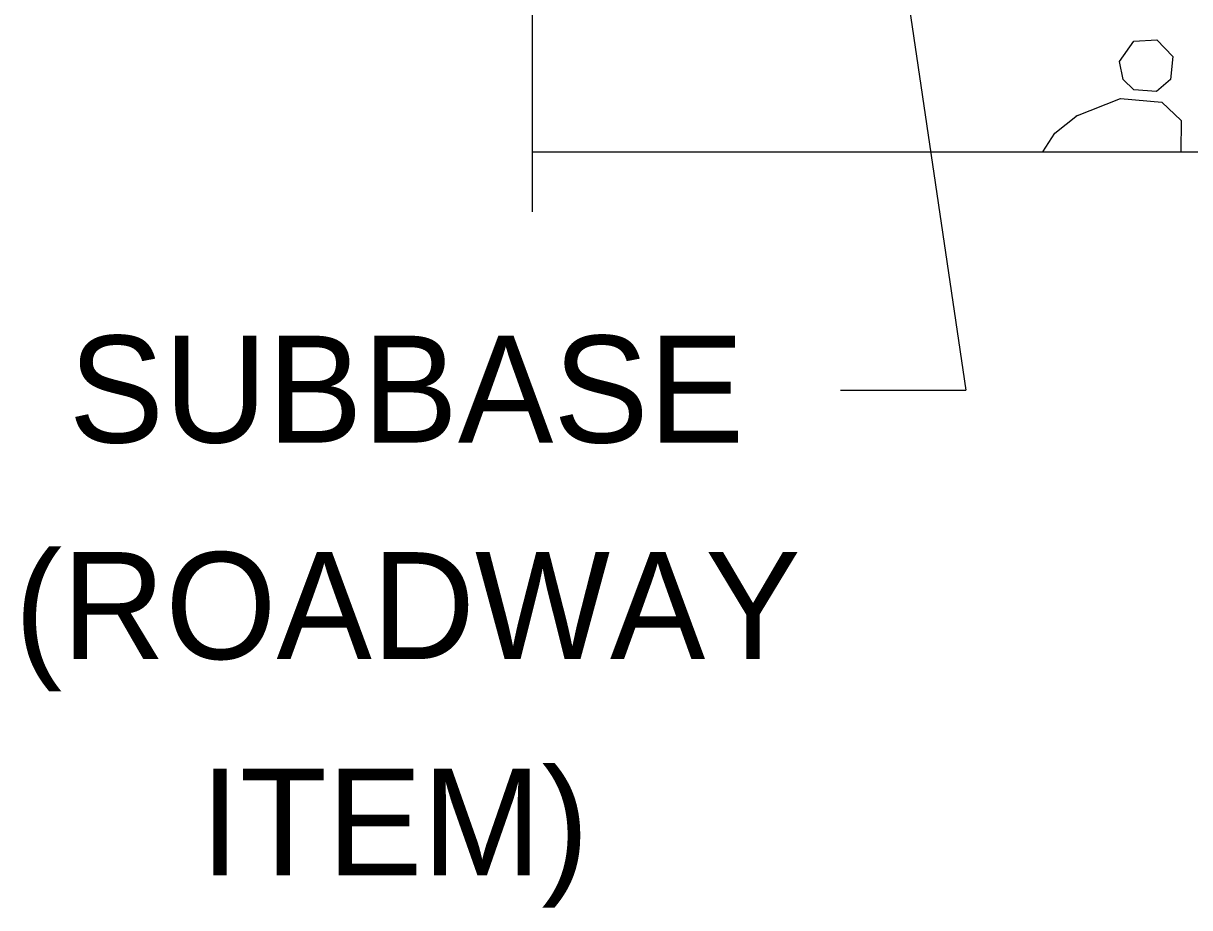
# Model space of a CAD drawing. Extents: x 636530 to 644067, y 294168 to 299122.
# Drawn here: x 639459.74 to 639492.47, y 297589.81 to 297614.62 of the extents above; entities that cross this region are included whole.
import ezdxf

# ---------------------------------------------------------------- set-up
doc = ezdxf.new("R2010")
doc.units = 0
doc.layers.add('1', color=7, linetype='Continuous')

msp = doc.modelspace()

# ---------------------------------------------------------------- linework, layer by layer
at = {"layer": '1'}
for p, q in [((639474.014, 297658.249), (639474.014, 297609.334)), ((639483.712, 297621.054), (639486.187, 297604.328)), ((639474.014, 297611.016), (639494.436, 297611.016)), ((639482.67, 297604.328), (639486.187, 297604.328))]:
    msp.add_line(p, q, dxfattribs=at)
for points in [[(639490.502, 297613.546), (639490.906, 297614.12), (639491.55, 297614.157), (639491.998, 297613.692), (639491.933, 297613.042), (639491.535, 297612.711), (639490.899, 297612.757), (639490.6, 297613.047), (639490.503, 297613.546)], [(639489.273, 297612.014), (639490.53, 297612.512), (639491.686, 297612.412), (639492.235, 297611.89), (639492.219, 297611.016)], [(639488.353, 297611.016), (639488.689, 297611.539), (639489.324, 297612.046)]]:
    msp.add_lwpolyline(points, dxfattribs=at)

# ---------------------------------------------------------------- texts
for s, p in [('SUBBASE', (639461.01, 297602.857)), ('(ROADWAY', (639459.487, 297596.785)), ('ITEM)', (639464.696, 297590.713))]:
    msp.add_text(s, height=3, dxfattribs=at).set_placement(p)

doc.saveas('drawing.dxf')
